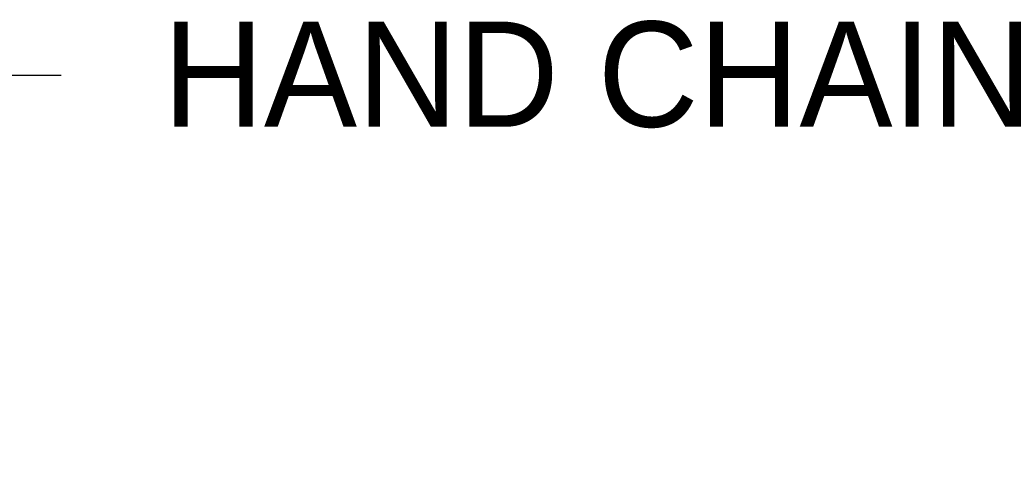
# Model space of a CAD drawing. Header units: inches. Extents: x 170 to 312, y 215 to 248.
# Tile 776 of 987: x 280.8 to 281.676, y 243.341 to 243.741. Entities that reach past the tile are written whole.
import ezdxf
from ezdxf import colors
from ezdxf.entities.mleader import LeaderData, LeaderLine
from ezdxf.math import Vec2, Vec3

# ---------------------------------------------------------------- set-up
doc = ezdxf.new("R2010")
doc.units = ezdxf.units.IN
doc.header["$LTSCALE"] = 0.25
doc.header["$MEASUREMENT"] = 0
doc.layers.add('ANNOTATIONS', color=1, linetype='Continuous')
doc.styles.add('ARIAL', font='arial.ttf', dxfattribs={"height": 0.09375})

msp = doc.modelspace()

# ---------------------------------------------------------------- leaders
at = {"layer": 'ANNOTATIONS'}
ml = msp.add_multileader_mtext('Standard', dxfattribs=at)
ml.set_content('HAND CHAIN', color=256, style='ARIAL')
ml.set_leader_properties()
ml.build(insert=Vec2(0, 0))
ml.multileader.update_dxf_attribs({"dogleg_length": 0.36, "arrow_head_size": 0.09375})
ctx = ml.context
ctx.base_point, ctx.char_height, ctx.arrow_head_size, ctx.landing_gap_size, ctx.plane_origin = Vec3(280.83698, 243.69133), 0.09375, 0.09375, 0.09, Vec3(280.05194, 243.2581)
notes = []
notes.append((ctx, [(0, (1, 1, 0), (280.73902, 243.69133), (1, 0), 0.09796, [(0, [(279.97917, 243.34103)], 0, [])])]))
ctx.mtext.insert, ctx.mtext.flow_direction = Vec3(280.92698, 243.73901), 5
for ctx, leaders in notes:
    for number, flags, end, landing, length, lines in leaders:
        leader = LeaderData()
        leader.index, (leader.has_last_leader_line, leader.has_dogleg_vector, leader.attachment_direction) = number, flags
        leader.last_leader_point, leader.dogleg_vector, leader.dogleg_length = Vec3(end), Vec3(landing), length
        for number, points, colour, breaks in lines:
            line = LeaderLine()
            line.index, line.vertices, line.color, line.breaks = number, Vec3.list(points), colors.encode_raw_color(colour), breaks
            leader.lines.append(line)
        ctx.leaders.append(leader)

doc.saveas('drawing.dxf')
